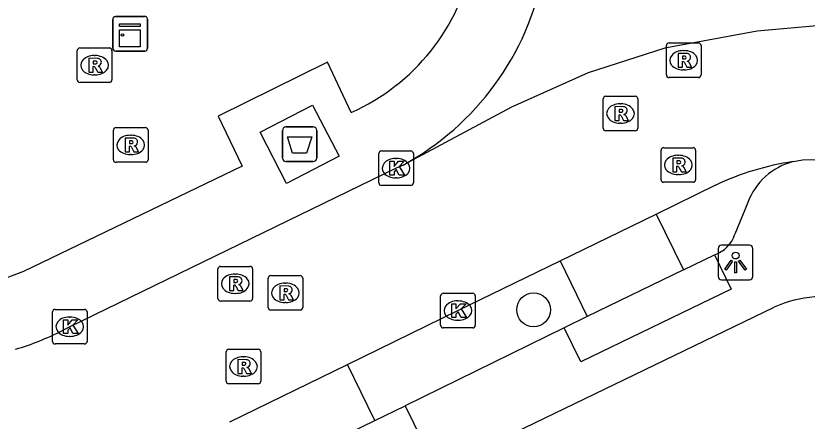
# Model space of a CAD drawing. Extents: x 160457 to 162082, y 388340 to 389736.
# Drawn here: x 160732.69 to 160755.57, y 389011.52 to 389023.24 of the extents above; entities that cross this region are included whole.
import ezdxf

# ---------------------------------------------------------------- set-up
doc = ezdxf.new("R2010")
doc.units = 0
for name, color, linetype in [('IMGEO_Afval_apart_plaats', 7, 'Continuous'), ('IMGEO_Boom', 7, 'Continuous'), ('IMGEO_Kast', 7, 'Continuous'), ('IMGEO_Kolk', 7, 'Continuous'), ('IMGEO_Lichtpunt', 7, 'Continuous'), ('IMGEO_Parkeervlak_open', 7, 'Continuous'), ('IMGEO_Rijbaan_lokaal_gesloten', 7, 'Continuous'), ('IMGEO_Rioolput', 7, 'Continuous'), ('IMGEO_Voetpad_gesloten', 7, 'Continuous'), ('IMGEO_Voetpad_open', 7, 'Continuous')]:
    doc.layers.add(name, color=color, linetype=linetype)

msp = doc.modelspace()

# ---------------------------------------------------------------- linework, layer by layer
at = {"layer": 'IMGEO_Afval_apart_plaats'}
for p, q in [((160740.401, 389019.128), (160740.401, 389019.928)), ((160740.401, 389019.928), (160740.401, 389019.128)), ((160740.501, 389020.028), (160741.291, 389020.028)), ((160741.291, 389020.028), (160740.501, 389020.028)), ((160741.391, 389019.928), (160741.391, 389019.128)), ((160741.391, 389019.128), (160741.391, 389019.928)), ((160741.291, 389019.028), (160740.501, 389019.028)), ((160740.501, 389019.028), (160741.291, 389019.028))]:
    msp.add_line(p, q, dxfattribs=at)
msp.add_lwpolyline([(160740.544, 389019.742), (160741.248, 389019.742), (160741.099, 389019.272), (160740.693, 389019.272), (160740.544, 389019.742)], dxfattribs=at)
for centre, start, end in [((160740.501, 389019.928), 90, 180), ((160740.501, 389019.928), 90, 180), ((160741.291, 389019.928), 0, 90), ((160741.291, 389019.928), 360, 90), ((160740.501, 389019.128), 180, 270), ((160740.501, 389019.128), 180, 270), ((160741.291, 389019.128), 270, 0), ((160741.291, 389019.128), 270, 0)]:
    msp.add_arc(centre, 0.1, start, end, dxfattribs=at)
at = {"layer": 'IMGEO_Boom'}
msp.add_circle((160747.662, 389014.739), 0.489, dxfattribs=at)
at = {"layer": 'IMGEO_Kast'}
for p, q in [((160735.494, 389022.298), (160735.494, 389023.139)), ((160735.494, 389023.139), (160735.494, 389022.298)), ((160735.569, 389023.223), (160736.41, 389023.223)), ((160736.41, 389023.223), (160735.569, 389023.223)), ((160736.494, 389023.148), (160736.494, 389022.307)), ((160736.494, 389022.307), (160736.494, 389023.148)), ((160736.419, 389022.223), (160735.578, 389022.223)), ((160735.578, 389022.223), (160736.419, 389022.223))]:
    msp.add_line(p, q, dxfattribs=at)
for points in [[(160735.689, 389023.013), (160736.289, 389023.013), (160736.289, 389022.928), (160735.689, 389022.928), (160735.689, 389023.013)], [(160735.689, 389022.838), (160736.289, 389022.838), (160736.289, 389022.349), (160735.689, 389022.349), (160735.689, 389022.838)]]:
    msp.add_lwpolyline(points, dxfattribs=at)
msp.add_circle((160735.773, 389022.687), 0.0377, dxfattribs=at)
for centre, start, end in [((160735.572, 389023.145), 92.4484, 184.2845), ((160735.572, 389023.145), 92.4484, 184.2845), ((160736.416, 389023.145), 2.4484, 94.2845), ((160736.416, 389023.145), 2.4484, 94.2845), ((160735.572, 389022.301), 182.4484, 274.2845), ((160735.572, 389022.301), 182.4484, 274.2845), ((160736.416, 389022.301), 272.4484, 4.2845), ((160736.416, 389022.301), 272.4484, 4.2845)]:
    msp.add_arc(centre, 0.0779, start, end, dxfattribs=at)
at = {"layer": 'IMGEO_Kolk'}
for p, q in [((160743.185, 389018.408), (160743.185, 389019.26)), ((160743.26, 389019.334), (160744.112, 389019.334)), ((160744.186, 389019.26), (160744.186, 389018.408)), ((160743.673, 389019.114), (160743.698, 389019.114)), ((160743.696, 389018.554), (160743.671, 389018.554)), ((160744.112, 389018.334), (160743.26, 389018.334)), ((160744.974, 389014.291), (160744.974, 389015.143)), ((160745.049, 389015.217), (160745.901, 389015.217)), ((160745.975, 389015.143), (160745.975, 389014.291)), ((160745.462, 389014.997), (160745.487, 389014.997)), ((160733.749, 389013.825), (160733.749, 389014.677)), ((160733.824, 389014.751), (160734.676, 389014.751)), ((160734.75, 389014.677), (160734.75, 389013.825)), ((160734.237, 389014.531), (160734.262, 389014.531)), ((160745.485, 389014.437), (160745.46, 389014.437)), ((160745.901, 389014.217), (160745.049, 389014.217)), ((160734.26, 389013.971), (160734.235, 389013.971)), ((160734.676, 389013.751), (160733.824, 389013.751))]:
    msp.add_line(p, q, dxfattribs=at)
for points in [[(160743.185, 389018.408), (160743.185, 389019.26)], [(160743.26, 389019.334), (160744.112, 389019.334)], [(160744.186, 389019.26), (160744.186, 389018.408)], [(160743.506, 389019.034), (160743.629, 389019.034), (160743.629, 389018.883), (160743.759, 389019.034), (160743.923, 389019.034), (160743.777, 389018.883), (160743.93, 389018.634), (160743.778, 389018.634), (160743.693, 389018.798), (160743.629, 389018.731), (160743.629, 389018.634), (160743.506, 389018.634), (160743.506, 389019.034)], [(160744.112, 389018.334), (160743.26, 389018.334)], [(160744.974, 389014.291), (160744.974, 389015.143)], [(160745.049, 389015.217), (160745.901, 389015.217)], [(160745.975, 389015.143), (160745.975, 389014.291)], [(160745.295, 389014.917), (160745.418, 389014.917), (160745.418, 389014.766), (160745.548, 389014.917), (160745.712, 389014.917), (160745.566, 389014.766), (160745.719, 389014.517), (160745.567, 389014.517), (160745.482, 389014.681), (160745.418, 389014.614), (160745.418, 389014.517), (160745.295, 389014.517), (160745.295, 389014.917)], [(160733.749, 389013.825), (160733.749, 389014.677)], [(160733.824, 389014.751), (160734.676, 389014.751)], [(160734.75, 389014.677), (160734.75, 389013.825)], [(160734.07, 389014.451), (160734.193, 389014.451), (160734.193, 389014.3), (160734.323, 389014.451), (160734.487, 389014.451), (160734.341, 389014.3), (160734.494, 389014.051), (160734.342, 389014.051), (160734.257, 389014.215), (160734.193, 389014.148), (160734.193, 389014.051), (160734.07, 389014.051), (160734.07, 389014.451)], [(160745.901, 389014.217), (160745.049, 389014.217)], [(160734.676, 389013.751), (160733.824, 389013.751)]]:
    msp.add_lwpolyline(points, dxfattribs=at)
for centre, start, end in [((160743.262, 389019.258), 91.552, 178.448), ((160743.262, 389019.258), 91.552, 178.448), ((160744.11, 389019.258), 1.552, 88.448), ((160744.11, 389019.258), 1.552, 88.448), ((160743.262, 389018.41), 181.552, 268.448), ((160743.262, 389018.41), 181.552, 268.448), ((160744.11, 389018.41), 271.552, 358.448), ((160744.11, 389018.41), 271.552, 358.448), ((160745.051, 389015.141), 91.552, 178.448), ((160745.051, 389015.141), 91.552, 178.448), ((160745.899, 389015.141), 1.552, 88.448), ((160745.899, 389015.141), 1.552, 88.448), ((160733.826, 389014.675), 91.552, 178.448), ((160733.826, 389014.675), 91.552, 178.448), ((160734.674, 389014.675), 1.552, 88.448), ((160734.674, 389014.675), 1.552, 88.448), ((160745.051, 389014.293), 181.552, 268.448), ((160745.051, 389014.293), 181.552, 268.448), ((160745.899, 389014.293), 271.552, 358.448), ((160745.899, 389014.293), 271.552, 358.448), ((160733.826, 389013.827), 181.552, 268.448), ((160733.826, 389013.827), 181.552, 268.448), ((160734.674, 389013.827), 271.552, 358.448), ((160734.674, 389013.827), 271.552, 358.448)]:
    msp.add_arc(centre, 0.0765, start, end, dxfattribs=at)
for centre, major_axis, ratio, start_param, end_param in [((160743.672, 389018.834), (-0.387, 0.002), 0.722429, 4.712389, 7.853982), ((160743.697, 389018.834), (-0.39, 0.002), 0.717154, 1.570796, 4.712389), ((160745.461, 389014.717), (-0.387, 0.002), 0.722429, 4.712389, 7.853982), ((160745.486, 389014.717), (-0.39, 0.002), 0.717154, 1.570796, 4.712389), ((160734.236, 389014.251), (-0.387, 0.002), 0.722429, 4.712389, 7.853982), ((160734.261, 389014.251), (-0.39, 0.002), 0.717154, 1.570796, 4.712389)]:
    msp.add_ellipse(centre, major_axis=major_axis, ratio=ratio, start_param=start_param, end_param=end_param, dxfattribs=at)
at = {"layer": 'IMGEO_Lichtpunt'}
for p, q in [((160753.004, 389016.512), (160753.004, 389015.705)), ((160753.004, 389016.512), (160753.004, 389015.705)), ((160753.906, 389016.607), (160753.098, 389016.607)), ((160753.906, 389016.607), (160753.098, 389016.607)), ((160754, 389015.705), (160754, 389016.512)), ((160754, 389015.705), (160754, 389016.512)), ((160753.098, 389015.611), (160753.906, 389015.611)), ((160753.098, 389015.611), (160753.906, 389015.611))]:
    msp.add_line(p, q, dxfattribs=at)
for points in [[(160753.378, 389016.176), (160753.417, 389016.148), (160753.229, 389015.886), (160753.191, 389015.913), (160753.378, 389016.176)], [(160753.48, 389016.128), (160753.527, 389016.128), (160753.527, 389015.806), (160753.48, 389015.806), (160753.48, 389016.128)], [(160753.59, 389016.148), (160753.628, 389016.175), (160753.815, 389015.913), (160753.776, 389015.885), (160753.59, 389016.148)]]:
    msp.add_lwpolyline(points, dxfattribs=at)
msp.add_circle((160753.503, 389016.31), 0.0994, dxfattribs=at)
for centre, start, end in [((160753.098, 389016.512), 90, 180), ((160753.098, 389016.512), 90, 180), ((160753.906, 389016.512), 0, 90), ((160753.906, 389016.512), 0, 90), ((160753.098, 389015.705), 180, 270), ((160753.098, 389015.705), 180, 270), ((160753.906, 389015.705), 270, 0), ((160753.906, 389015.705), 270, 360)]:
    msp.add_arc(centre, 0.0946, start, end, dxfattribs=at)
at = {"layer": 'IMGEO_Parkeervlak_open'}
for points in [[(160751.208, 389017.51), (160751.995, 389015.894)], [(160748.429, 389016.157), (160749.214, 389014.543)], [(160743.072, 389011.539), (160742.281, 389013.16)]]:
    msp.add_lwpolyline(points, dxfattribs=at)
at = {"layer": 'IMGEO_Rijbaan_lokaal_gesloten'}
for points in [[(160758.586, 389023.226), (160757.046, 389023.061), (160754.132, 389022.796), (160751.462, 389022.309), (160749.244, 389021.595), (160747.023, 389020.598), (160743.89, 389018.927)], [(160755.172, 389019.027), (160755.282, 389019.047), (160755.435, 389019.076), (160755.703, 389019.088), (160757.283, 389018.925), (160757.489, 389018.881)], [(160743.89, 389018.927), (160743.686, 389018.833), (160734.25, 389014.251), (160734.023, 389014.136)], [(160751.208, 389017.51), (160752.931, 389018.349)], [(160748.429, 389016.157), (160751.208, 389017.51)], [(160742.281, 389013.16), (160745.474, 389014.718), (160748.429, 389016.157)], [(160738.875, 389011.499), (160742.281, 389013.16)]]:
    msp.add_lwpolyline(points, dxfattribs=at)
for centre, radius, start, end in [((160740.045, 389025.99), 8.042, 298.5645, 349.2278), ((160756.358, 389011.065), 8.049, 98.4705, 115.1952), ((160730.51, 389020.994), 7.706, 286.3742, 297.1254)]:
    msp.add_arc(centre, radius, start, end, dxfattribs=at)
at = {"layer": 'IMGEO_Rioolput'}
for p, q in [((160751.503, 389021.53), (160751.503, 389022.382)), ((160751.578, 389022.456), (160752.43, 389022.456)), ((160752.504, 389022.382), (160752.504, 389021.53)), ((160734.467, 389021.386), (160734.467, 389022.238)), ((160734.542, 389022.312), (160735.394, 389022.312)), ((160735.468, 389022.238), (160735.468, 389021.386)), ((160751.991, 389022.236), (160752.016, 389022.236)), ((160734.955, 389022.092), (160734.98, 389022.092)), ((160752.014, 389021.676), (160751.989, 389021.676)), ((160734.978, 389021.532), (160734.953, 389021.532)), ((160752.43, 389021.456), (160751.578, 389021.456)), ((160735.394, 389021.312), (160734.542, 389021.312)), ((160749.674, 389019.989), (160749.674, 389020.841)), ((160749.749, 389020.915), (160750.601, 389020.915)), ((160750.675, 389020.841), (160750.675, 389019.989)), ((160750.162, 389020.695), (160750.187, 389020.695)), ((160750.185, 389020.135), (160750.16, 389020.135)), ((160735.512, 389019.081), (160735.512, 389019.933)), ((160735.587, 389020.007), (160736.439, 389020.007)), ((160736.513, 389019.933), (160736.513, 389019.081)), ((160750.601, 389019.915), (160749.749, 389019.915)), ((160736, 389019.787), (160736.025, 389019.787)), ((160751.422, 389019.428), (160752.274, 389019.428)), ((160736.023, 389019.227), (160735.998, 389019.227)), ((160751.347, 389018.502), (160751.347, 389019.354)), ((160751.835, 389019.208), (160751.86, 389019.208)), ((160752.348, 389019.354), (160752.348, 389018.502)), ((160736.439, 389019.007), (160735.587, 389019.007)), ((160751.858, 389018.648), (160751.833, 389018.648)), ((160752.274, 389018.428), (160751.422, 389018.428)), ((160738.609, 389015.994), (160739.461, 389015.994)), ((160738.534, 389015.068), (160738.534, 389015.92)), ((160739.022, 389015.774), (160739.047, 389015.774)), ((160739.535, 389015.92), (160739.535, 389015.068)), ((160740.06, 389015.729), (160740.912, 389015.729)), ((160739.985, 389014.803), (160739.985, 389015.655)), ((160740.473, 389015.509), (160740.498, 389015.509)), ((160740.986, 389015.655), (160740.986, 389014.803)), ((160739.045, 389015.214), (160739.02, 389015.214)), ((160739.461, 389014.994), (160738.609, 389014.994)), ((160740.496, 389014.949), (160740.471, 389014.949)), ((160740.912, 389014.729), (160740.06, 389014.729)), ((160738.773, 389012.673), (160738.773, 389013.525)), ((160738.848, 389013.599), (160739.7, 389013.599)), ((160739.774, 389013.525), (160739.774, 389012.673)), ((160739.261, 389013.379), (160739.286, 389013.379)), ((160739.284, 389012.819), (160739.259, 389012.819)), ((160739.7, 389012.599), (160738.848, 389012.599))]:
    msp.add_line(p, q, dxfattribs=at)
for points in [[(160751.503, 389021.53), (160751.503, 389022.382)], [(160751.578, 389022.456), (160752.43, 389022.456)], [(160752.504, 389022.382), (160752.504, 389021.53)], [(160734.467, 389021.386), (160734.467, 389022.238)], [(160734.542, 389022.312), (160735.394, 389022.312)], [(160735.468, 389022.238), (160735.468, 389021.386)], [(160752.092, 389022.154), (160751.84, 389022.156), (160751.84, 389021.756)], [(160735.056, 389022.01), (160734.804, 389022.012), (160734.804, 389021.612)], [(160734.982, 389021.931), (160734.928, 389021.931), (160734.928, 389021.85)], [(160751.84, 389021.756), (160751.964, 389021.756), (160751.964, 389021.918), (160751.975, 389021.918)], [(160752.018, 389022.075), (160751.964, 389022.075), (160751.964, 389021.994)], [(160751.964, 389021.994), (160752.016, 389021.994)], [(160734.804, 389021.612), (160734.928, 389021.612), (160734.928, 389021.774), (160734.939, 389021.774)], [(160734.928, 389021.85), (160734.98, 389021.85)], [(160734.986, 389021.745), (160735.057, 389021.612), (160735.197, 389021.612), (160735.132, 389021.738)], [(160752.022, 389021.889), (160752.093, 389021.756), (160752.233, 389021.756), (160752.168, 389021.882)], [(160752.43, 389021.456), (160751.578, 389021.456)], [(160735.394, 389021.312), (160734.542, 389021.312)], [(160749.674, 389019.989), (160749.674, 389020.841)], [(160749.749, 389020.915), (160750.601, 389020.915)], [(160750.675, 389020.841), (160750.675, 389019.989)], [(160750.263, 389020.613), (160750.011, 389020.615), (160750.011, 389020.215)], [(160750.189, 389020.534), (160750.135, 389020.534), (160750.135, 389020.453)], [(160750.011, 389020.215), (160750.135, 389020.215), (160750.135, 389020.377), (160750.146, 389020.377)], [(160750.135, 389020.453), (160750.187, 389020.453)], [(160750.193, 389020.348), (160750.264, 389020.215), (160750.404, 389020.215), (160750.339, 389020.341)], [(160735.512, 389019.081), (160735.512, 389019.933)], [(160735.587, 389020.007), (160736.439, 389020.007)], [(160736.513, 389019.933), (160736.513, 389019.081)], [(160750.601, 389019.915), (160749.749, 389019.915)], [(160736.101, 389019.705), (160735.849, 389019.707), (160735.849, 389019.307)], [(160736.027, 389019.626), (160735.973, 389019.626), (160735.973, 389019.545)], [(160735.849, 389019.307), (160735.973, 389019.307), (160735.973, 389019.469), (160735.984, 389019.469)], [(160735.973, 389019.545), (160736.025, 389019.545)], [(160736.031, 389019.44), (160736.102, 389019.307), (160736.242, 389019.307), (160736.177, 389019.433)], [(160751.422, 389019.428), (160752.274, 389019.428)], [(160751.347, 389018.502), (160751.347, 389019.354)], [(160752.348, 389019.354), (160752.348, 389018.502)], [(160736.439, 389019.007), (160735.587, 389019.007)], [(160751.936, 389019.126), (160751.684, 389019.128), (160751.684, 389018.728)], [(160751.862, 389019.047), (160751.808, 389019.047), (160751.808, 389018.966)], [(160751.808, 389018.966), (160751.86, 389018.966)], [(160751.684, 389018.728), (160751.808, 389018.728), (160751.808, 389018.89), (160751.819, 389018.89)], [(160751.866, 389018.861), (160751.937, 389018.728), (160752.077, 389018.728), (160752.012, 389018.854)], [(160752.274, 389018.428), (160751.422, 389018.428)], [(160738.609, 389015.994), (160739.461, 389015.994)], [(160738.534, 389015.068), (160738.534, 389015.92)], [(160739.535, 389015.92), (160739.535, 389015.068)], [(160740.06, 389015.729), (160740.912, 389015.729)], [(160739.123, 389015.692), (160738.871, 389015.694), (160738.871, 389015.294)], [(160739.049, 389015.613), (160738.995, 389015.613), (160738.995, 389015.532)], [(160738.995, 389015.532), (160739.047, 389015.532)], [(160739.985, 389014.803), (160739.985, 389015.655)], [(160740.986, 389015.655), (160740.986, 389014.803)], [(160738.871, 389015.294), (160738.995, 389015.294), (160738.995, 389015.456), (160739.006, 389015.456)], [(160739.053, 389015.427), (160739.124, 389015.294), (160739.264, 389015.294), (160739.199, 389015.42)], [(160740.574, 389015.427), (160740.322, 389015.429), (160740.322, 389015.029)], [(160740.5, 389015.348), (160740.446, 389015.348), (160740.446, 389015.267)], [(160740.446, 389015.267), (160740.498, 389015.267)], [(160740.322, 389015.029), (160740.446, 389015.029), (160740.446, 389015.191), (160740.457, 389015.191)], [(160740.504, 389015.162), (160740.575, 389015.029), (160740.715, 389015.029), (160740.65, 389015.155)], [(160739.461, 389014.994), (160738.609, 389014.994)], [(160740.912, 389014.729), (160740.06, 389014.729)], [(160738.773, 389012.673), (160738.773, 389013.525)], [(160738.848, 389013.599), (160739.7, 389013.599)], [(160739.774, 389013.525), (160739.774, 389012.673)], [(160739.362, 389013.297), (160739.11, 389013.299), (160739.11, 389012.899)], [(160739.288, 389013.218), (160739.234, 389013.218), (160739.234, 389013.137)], [(160739.11, 389012.899), (160739.234, 389012.899), (160739.234, 389013.061), (160739.245, 389013.061)], [(160739.234, 389013.137), (160739.286, 389013.137)], [(160739.292, 389013.032), (160739.363, 389012.899), (160739.503, 389012.899), (160739.438, 389013.025)], [(160739.7, 389012.599), (160738.848, 389012.599)]]:
    msp.add_lwpolyline(points, dxfattribs=at)
for centre, radius, start, end in [((160751.58, 389022.38), 0.0765, 91.552, 178.448), ((160751.58, 389022.38), 0.0765, 91.552, 178.448), ((160752.428, 389022.38), 0.0765, 1.552, 88.448), ((160752.428, 389022.38), 0.0765, 1.552, 88.448), ((160734.544, 389022.236), 0.0765, 91.552, 178.448), ((160734.544, 389022.236), 0.0765, 91.552, 178.448), ((160735.392, 389022.236), 0.0765, 1.552, 88.448), ((160735.392, 389022.236), 0.0765, 1.552, 88.448), ((160752.091, 389022.044), 0.109, 350.3612, 89.416), ((160734.988, 389021.835), 0.0964, 77.0061, 93.1865), ((160735.002, 389021.892), 0.0378, 276.6634, 79.6772), ((160735.055, 389021.9), 0.109, 350.3612, 89.416), ((160751.974, 389021.865), 0.0533, 26.0293, 88.6989), ((160752, 389022.183), 0.19, 274.7715, 282.9687), ((160752.024, 389021.979), 0.0964, 77.0061, 93.1865), ((160752.038, 389022.036), 0.0378, 276.6634, 79.6772), ((160752.089, 389022.044), 0.112, 277.5842, 350.9817), ((160752.073, 389021.829), 0.108, 29.5134, 73.7905), ((160734.938, 389021.721), 0.0533, 26.0293, 88.6989), ((160734.964, 389022.039), 0.19, 274.7715, 282.9687), ((160735.053, 389021.9), 0.112, 277.5842, 350.9817), ((160735.037, 389021.685), 0.108, 29.5134, 73.7905), ((160751.58, 389021.532), 0.0765, 181.552, 268.448), ((160751.58, 389021.532), 0.0765, 181.552, 268.448), ((160752.428, 389021.532), 0.0765, 271.552, 358.448), ((160752.428, 389021.532), 0.0765, 271.552, 358.448), ((160734.544, 389021.388), 0.0765, 181.552, 268.448), ((160734.544, 389021.388), 0.0765, 181.552, 268.448), ((160735.392, 389021.388), 0.0765, 271.552, 358.448), ((160735.392, 389021.388), 0.0765, 271.552, 358.448), ((160749.751, 389020.839), 0.0765, 91.552, 178.448), ((160749.751, 389020.839), 0.0765, 91.552, 178.448), ((160750.599, 389020.839), 0.0765, 1.552, 88.448), ((160750.599, 389020.839), 0.0765, 1.552, 88.448), ((160750.195, 389020.438), 0.0964, 77.0061, 93.1865), ((160750.209, 389020.495), 0.0378, 276.6634, 79.6772), ((160750.262, 389020.503), 0.109, 350.3612, 89.416), ((160750.145, 389020.324), 0.0533, 26.0293, 88.6989), ((160750.171, 389020.642), 0.19, 274.7715, 282.9687), ((160750.26, 389020.503), 0.112, 277.5842, 350.9817), ((160750.244, 389020.288), 0.108, 29.5134, 73.7905), ((160735.589, 389019.931), 0.0765, 91.552, 178.448), ((160735.589, 389019.931), 0.0765, 91.552, 178.448), ((160736.437, 389019.931), 0.0765, 1.552, 88.448), ((160736.437, 389019.931), 0.0765, 1.552, 88.448), ((160749.751, 389019.991), 0.0765, 181.552, 268.448), ((160749.751, 389019.991), 0.0765, 181.552, 268.448), ((160750.599, 389019.991), 0.0765, 271.552, 358.448), ((160750.599, 389019.991), 0.0765, 271.552, 358.448), ((160736.033, 389019.53), 0.0964, 77.0061, 93.1865), ((160736.047, 389019.587), 0.0378, 276.6634, 79.6772), ((160736.1, 389019.595), 0.109, 350.3612, 89.416), ((160735.983, 389019.416), 0.0533, 26.0293, 88.6989), ((160736.009, 389019.734), 0.19, 274.7715, 282.9687), ((160736.098, 389019.595), 0.112, 277.5842, 350.9817), ((160736.082, 389019.38), 0.108, 29.5134, 73.7905), ((160751.424, 389019.352), 0.0765, 91.552, 178.448), ((160751.424, 389019.352), 0.0765, 91.552, 178.448), ((160752.272, 389019.352), 0.0765, 1.552, 88.448), ((160752.272, 389019.352), 0.0765, 1.552, 88.448), ((160735.589, 389019.083), 0.0765, 181.552, 268.448), ((160735.589, 389019.083), 0.0765, 181.552, 268.448), ((160736.437, 389019.083), 0.0765, 271.552, 358.448), ((160736.437, 389019.083), 0.0765, 271.552, 358.448), ((160751.844, 389019.155), 0.19, 274.7715, 282.9687), ((160751.868, 389018.951), 0.0964, 77.0061, 93.1865), ((160751.882, 389019.008), 0.0378, 276.6634, 79.6772), ((160751.935, 389019.016), 0.109, 350.3612, 89.416), ((160751.933, 389019.016), 0.112, 277.5842, 350.9817), ((160751.818, 389018.837), 0.0533, 26.0293, 88.6989), ((160751.917, 389018.801), 0.108, 29.5134, 73.7905), ((160751.424, 389018.504), 0.0765, 181.552, 268.448), ((160751.424, 389018.504), 0.0765, 181.552, 268.448), ((160752.272, 389018.504), 0.0765, 271.552, 358.448), ((160752.272, 389018.504), 0.0765, 271.552, 358.448), ((160738.611, 389015.918), 0.0765, 91.552, 178.448), ((160738.611, 389015.918), 0.0765, 91.552, 178.448), ((160739.459, 389015.918), 0.0765, 1.552, 88.448), ((160739.459, 389015.918), 0.0765, 1.552, 88.448), ((160740.062, 389015.653), 0.0765, 91.552, 178.448), ((160740.062, 389015.653), 0.0765, 91.552, 178.448), ((160740.91, 389015.653), 0.0765, 1.552, 88.448), ((160740.91, 389015.653), 0.0765, 1.552, 88.448), ((160739.031, 389015.721), 0.19, 274.7715, 282.9687), ((160739.055, 389015.517), 0.0964, 77.0061, 93.1865), ((160739.069, 389015.574), 0.0378, 276.6634, 79.6772), ((160739.122, 389015.582), 0.109, 350.3612, 89.416), ((160739.12, 389015.582), 0.112, 277.5842, 350.9817), ((160739.005, 389015.403), 0.0533, 26.0293, 88.6989), ((160739.104, 389015.367), 0.108, 29.5134, 73.7905), ((160740.482, 389015.456), 0.19, 274.7715, 282.9687), ((160740.506, 389015.252), 0.0964, 77.0061, 93.1865), ((160740.52, 389015.309), 0.0378, 276.6634, 79.6772), ((160740.573, 389015.317), 0.109, 350.3612, 89.416), ((160740.571, 389015.317), 0.112, 277.5842, 350.9817), ((160738.611, 389015.07), 0.0765, 181.552, 268.448), ((160738.611, 389015.07), 0.0765, 181.552, 268.448), ((160739.459, 389015.07), 0.0765, 271.552, 358.448), ((160739.459, 389015.07), 0.0765, 271.552, 358.448), ((160740.456, 389015.138), 0.0533, 26.0293, 88.6989), ((160740.555, 389015.102), 0.108, 29.5134, 73.7905), ((160740.062, 389014.805), 0.0765, 181.552, 268.448), ((160740.062, 389014.805), 0.0765, 181.552, 268.448), ((160740.91, 389014.805), 0.0765, 271.552, 358.448), ((160740.91, 389014.805), 0.0765, 271.552, 358.448), ((160738.85, 389013.523), 0.0765, 91.552, 178.448), ((160738.85, 389013.523), 0.0765, 91.552, 178.448), ((160739.698, 389013.523), 0.0765, 1.552, 88.448), ((160739.698, 389013.523), 0.0765, 1.552, 88.448), ((160739.294, 389013.122), 0.0964, 77.0061, 93.1865), ((160739.308, 389013.179), 0.0378, 276.6634, 79.6772), ((160739.361, 389013.187), 0.109, 350.3612, 89.416), ((160739.244, 389013.008), 0.0533, 26.0293, 88.6989), ((160739.27, 389013.326), 0.19, 274.7715, 282.9687), ((160739.359, 389013.187), 0.112, 277.5842, 350.9817), ((160739.343, 389012.972), 0.108, 29.5134, 73.7905), ((160738.85, 389012.675), 0.0765, 181.552, 268.448), ((160738.85, 389012.675), 0.0765, 181.552, 268.448), ((160739.698, 389012.675), 0.0765, 271.552, 358.448), ((160739.698, 389012.675), 0.0765, 271.552, 358.448)]:
    msp.add_arc(centre, radius, start, end, dxfattribs=at)
for centre, major_axis, ratio, start_param, end_param in [((160751.99, 389021.956), (-0.387, 0.002), 0.722429, 4.712389, 7.853982), ((160752.015, 389021.956), (-0.39, 0.002), 0.717154, 1.570796, 4.712389), ((160734.954, 389021.812), (-0.387, 0.002), 0.722429, 4.712389, 7.853982), ((160734.979, 389021.812), (-0.39, 0.002), 0.717154, 1.570796, 4.712389), ((160750.161, 389020.415), (-0.387, 0.002), 0.722429, 4.712389, 7.853982), ((160750.186, 389020.415), (-0.39, 0.002), 0.717154, 1.570796, 4.712389), ((160735.999, 389019.507), (-0.387, 0.002), 0.722429, 4.712389, 7.853982), ((160736.024, 389019.507), (-0.39, 0.002), 0.717154, 1.570796, 4.712389), ((160751.834, 389018.928), (-0.387, 0.002), 0.722429, 4.712389, 7.853982), ((160751.859, 389018.928), (-0.39, 0.002), 0.717154, 1.570796, 4.712389), ((160739.021, 389015.494), (-0.387, 0.002), 0.722429, 4.712389, 7.853982), ((160739.046, 389015.494), (-0.39, 0.002), 0.717154, 1.570796, 4.712389), ((160740.472, 389015.229), (-0.387, 0.002), 0.722429, 4.712389, 7.853982), ((160740.497, 389015.229), (-0.39, 0.002), 0.717154, 1.570796, 4.712389), ((160739.26, 389013.099), (-0.387, 0.002), 0.722429, 4.712389, 7.853982), ((160739.285, 389013.099), (-0.39, 0.002), 0.717154, 1.570796, 4.712389)]:
    msp.add_ellipse(centre, major_axis=major_axis, ratio=ratio, start_param=start_param, end_param=end_param, dxfattribs=at)
at = {"layer": 'IMGEO_Voetpad_gesloten'}
msp.add_lwpolyline([(160739.755, 389019.879), (160741.27, 389020.661), (160742.036, 389019.178), (160740.521, 389018.396), (160739.755, 389019.879)], dxfattribs=at)
at = {"layer": 'IMGEO_Voetpad_open'}
for points in [[(160742.389, 389020.449), (160741.7, 389021.898), (160738.544, 389020.339), (160739.233, 389018.898), (160732.913, 389015.848), (160731.955, 389015.495)], [(160753.855, 389017.839), (160753.485, 389016.924)], [(160752.892, 389016.329), (160753.372, 389015.339), (160749.03, 389013.231), (160748.55, 389014.221)], [(160751.995, 389015.894), (160752.892, 389016.329)], [(160751.995, 389015.894), (160749.214, 389014.543)], [(160746.287, 389007.439), (160745.108, 389010.22), (160754.623, 389014.817)], [(160749.214, 389014.543), (160748.55, 389014.221)], [(160748.55, 389014.221), (160743.949, 389011.967)], [(160743.949, 389011.967), (160744.431, 389010.978), (160742.114, 389009.848)], [(160743.072, 389011.539), (160743.949, 389011.967)], [(160739.666, 389009.877), (160743.072, 389011.539)]]:
    msp.add_lwpolyline(points, dxfattribs=at)
for centre, radius, start, end in [((160739.907, 389026.045), 6.122, 293.9164, 348.8274), ((160755.655, 389017.168), 1.921, 104.552, 159.5521), ((160752.588, 389017.225), 0.947, 288.7553, 341.4376), ((160756.04, 389011.691), 3.432, 74.041, 114.3888)]:
    msp.add_arc(centre, radius, start, end, dxfattribs=at)

doc.saveas('drawing.dxf')
